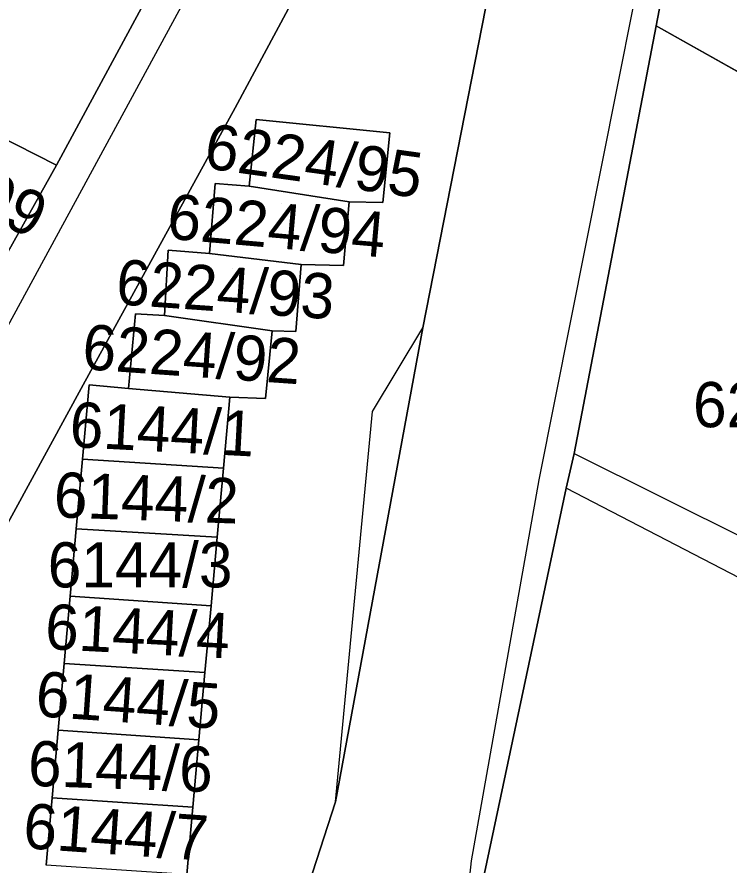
# Model space of a CAD drawing. Extents: x -266199 to -261993, y -1239047 to -1235108.
# Drawn here: x -263938.75 to -263907.21, y -1236465.18 to -1236427.65 of the extents above; entities that cross this region are included whole.
import ezdxf

# ---------------------------------------------------------------- set-up
doc = ezdxf.new("R2010")
doc.units = 0
for name, color, linetype in [('body_kn', 7, 'Continuous'), ('kladpar_druhypozemkov', 7, 'Continuous'), ('kladpar_hranice', 7, 'Continuous'), ('kladpar_parcelnecisla', 7, 'Continuous'), ('kladpar_plochy', 7, 'Continuous'), ('zappar_hrandruhpozemk', 7, 'Continuous')]:
    doc.layers.add(name, color=color, linetype=linetype)

msp = doc.modelspace()

# ---------------------------------------------------------------- linework, layer by layer
at = {"layer": 'body_kn'}
for p, q in [((-263910.44, -1236428.05), (-263910.44, -1236428.05)), ((-263929.08, -1236431.67), (-263929.08, -1236431.67)), ((-263928.15, -1236432.19), (-263928.15, -1236432.19)), ((-263928.15, -1236432.19), (-263928.15, -1236432.19)), ((-263922.23, -1236432.78), (-263922.23, -1236432.78)), ((-263937, -1236434.21), (-263937, -1236434.21)), ((-263929.97, -1236435.03), (-263929.97, -1236435.03)), ((-263929.97, -1236435.03), (-263929.97, -1236435.03)), ((-263928.46, -1236435.15), (-263928.46, -1236435.15)), ((-263924.03, -1236435.83), (-263924.03, -1236435.83)), ((-263922.55, -1236435.87), (-263922.55, -1236435.87)), ((-263932.05, -1236437.98), (-263932.05, -1236437.98)), ((-263930.22, -1236438.12), (-263930.22, -1236438.12)), ((-263926.16, -1236438.61), (-263926.16, -1236438.61)), ((-263926.16, -1236438.61), (-263926.16, -1236438.61)), ((-263924.29, -1236438.66), (-263924.29, -1236438.66)), ((-263933.5, -1236440.79), (-263933.5, -1236440.79)), ((-263932.21, -1236440.86), (-263932.21, -1236440.86)), ((-263927.45, -1236441.54), (-263927.45, -1236441.54)), ((-263927.45, -1236441.54), (-263927.45, -1236441.54)), ((-263926.4, -1236441.58), (-263926.4, -1236441.58)), ((-263920.78, -1236441.41), (-263920.78, -1236441.41)), ((-263935.81, -1236443.94), (-263935.81, -1236443.94)), ((-263935.55, -1236443.94), (-263935.55, -1236443.94)), ((-263933.81, -1236444.09), (-263933.81, -1236444.09)), ((-263929.32, -1236444.48), (-263929.32, -1236444.48)), ((-263929.32, -1236444.48), (-263929.32, -1236444.48)), ((-263927.74, -1236444.54), (-263927.74, -1236444.54)), ((-263923.01, -1236445.11), (-263923.01, -1236445.11)), ((-263935.85, -1236447.23), (-263935.85, -1236447.23)), ((-263914.07, -1236446.98), (-263914.07, -1236446.98)), ((-263914.07, -1236446.98), (-263914.07, -1236446.98)), ((-263929.6, -1236447.62), (-263929.6, -1236447.62)), ((-263929.6, -1236447.62), (-263929.6, -1236447.62)), ((-263915.64, -1236448.14), (-263915.64, -1236448.14)), ((-263914.43, -1236448.51), (-263914.43, -1236448.51)), ((-263936.12, -1236450.3), (-263936.12, -1236450.3)), ((-263929.88, -1236450.68), (-263929.88, -1236450.68)), ((-263929.88, -1236450.68), (-263929.88, -1236450.68)), ((-263936.39, -1236453.28), (-263936.39, -1236453.28)), ((-263930.15, -1236453.71), (-263930.15, -1236453.71)), ((-263930.15, -1236453.71), (-263930.15, -1236453.71)), ((-263936.66, -1236456.26), (-263936.66, -1236456.26)), ((-263930.42, -1236456.67), (-263930.42, -1236456.67)), ((-263930.42, -1236456.67), (-263930.42, -1236456.67)), ((-263936.92, -1236459.22), (-263936.92, -1236459.22)), ((-263930.69, -1236459.64), (-263930.69, -1236459.64)), ((-263930.69, -1236459.64), (-263930.69, -1236459.64)), ((-263937.19, -1236462.21), (-263937.19, -1236462.21)), ((-263930.96, -1236462.62), (-263930.96, -1236462.62)), ((-263930.96, -1236462.62), (-263930.96, -1236462.62)), ((-263924.64, -1236462.38), (-263924.64, -1236462.38)), ((-263924.64, -1236462.38), (-263924.64, -1236462.38)), ((-263918.63, -1236465), (-263918.63, -1236465))]:
    msp.add_line(p, q, dxfattribs=at)
at = {"layer": 'kladpar_druhypozemkov'}
for p, q in [((-263925.1, -1236433.37), (-263925.1, -1236433.37)), ((-263927.04, -1236435.93), (-263927.04, -1236435.93)), ((-263929.2, -1236438.77), (-263929.2, -1236438.77)), ((-263930.42, -1236441.78), (-263930.42, -1236441.78)), ((-263932.35, -1236444.95), (-263932.35, -1236444.95)), ((-263933.07, -1236448.07), (-263933.07, -1236448.07)), ((-263933.34, -1236451.01), (-263933.34, -1236451.01)), ((-263933.58, -1236454.21), (-263933.58, -1236454.21)), ((-263933.88, -1236457.1), (-263933.88, -1236457.1)), ((-263934.06, -1236460.11), (-263934.06, -1236460.11)), ((-263934.3, -1236463.12), (-263934.3, -1236463.12))]:
    msp.add_line(p, q, dxfattribs=at)
at = {"layer": 'kladpar_hranice'}
for points in [[(-263816.18, -1236226.75), (-263826.2, -1236245.42), (-263836.21, -1236264.06), (-263836.94, -1236265.42), (-263845.64, -1236281.4), (-263846.39, -1236282.72), (-263858.77, -1236304.48), (-263870.82, -1236325.69), (-263879.41, -1236340.94), (-263880.17, -1236342.36), (-263887.47, -1236357.31), (-263894.57, -1236375.82), (-263895.21, -1236377.24), (-263901.45, -1236392.27), (-263906.58, -1236407.92), (-263907.02, -1236410.22), (-263910.44, -1236428.05), (-263914.07, -1236446.98), (-263914.43, -1236448.51), (-263918.05, -1236465.54)], [(-263958.83, -1236477.38), (-263950.22, -1236461.58), (-263951.61, -1236460.9), (-263948.3, -1236454.84), (-263947.05, -1236452.56), (-263942.51, -1236444.18), (-263939.15, -1236438.06), (-263937, -1236434.21), (-263931.36, -1236423.77), (-263929.74, -1236420.78), (-263928.14, -1236417.84), (-263926.93, -1236415.62), (-263922.25, -1236406.97), (-263920.63, -1236403.98), (-263919.01, -1236400.99), (-263916.75, -1236396.82), (-263903.37, -1236372.8)], [(-263901.45, -1236392.27), (-263879.86, -1236403.75), (-263874.81, -1236406.44), (-263855.08, -1236416.93), (-263863.36, -1236432.88), (-263870.07, -1236445.83), (-263859.36, -1236452.61), (-263861.22, -1236455.71), (-263872.93, -1236449.13), (-263891.83, -1236438.51), (-263910.44, -1236428.05), (-263907.02, -1236410.22), (-263906.58, -1236407.92), (-263901.45, -1236392.27)], [(-263929.87, -1236478.51), (-263924.64, -1236462.38), (-263920.78, -1236441.41), (-263914.92, -1236411.56), (-263914.11, -1236407.62), (-263913.61, -1236405.27), (-263913.94, -1236404.8), (-263914.55, -1236404.87), (-263922.25, -1236418.95), (-263929.08, -1236431.67), (-263935.81, -1236443.94), (-263946.57, -1236463.65), (-263952.6, -1236474.73)], [(-263952.6, -1236474.73), (-263946.57, -1236463.65), (-263935.81, -1236443.94), (-263929.08, -1236431.67), (-263922.25, -1236418.95), (-263914.55, -1236404.87), (-263913.94, -1236404.8), (-263913.61, -1236405.27), (-263914.11, -1236407.62), (-263914.92, -1236411.56), (-263920.78, -1236441.41), (-263924.64, -1236462.38), (-263929.87, -1236478.51)], [(-263931.36, -1236423.77), (-263937, -1236434.21), (-263944.16, -1236430.58), (-263959.05, -1236423.04), (-263959.36, -1236422.88), (-263957.35, -1236421.03), (-263956.08, -1236421.67), (-263950.95, -1236424.32), (-263946.09, -1236415.65), (-263941.09, -1236418.53), (-263937.59, -1236420.29), (-263931.36, -1236423.77)], [(-263918.05, -1236465.54), (-263914.43, -1236448.51), (-263914.07, -1236446.98), (-263910.44, -1236428.05), (-263891.83, -1236438.51), (-263872.93, -1236449.13), (-263861.22, -1236455.71), (-263870.29, -1236471.2)], [(-263944.16, -1236430.58), (-263937, -1236434.21), (-263939.15, -1236438.06), (-263942.56, -1236436.13), (-263946.12, -1236434.21), (-263944.16, -1236430.58)], [(-263931.23, -1236465.61), (-263930.96, -1236462.62), (-263930.69, -1236459.64), (-263930.42, -1236456.67), (-263930.15, -1236453.71), (-263929.88, -1236450.68), (-263929.6, -1236447.62), (-263929.32, -1236444.48), (-263927.74, -1236444.54), (-263927.45, -1236441.54), (-263926.4, -1236441.58), (-263926.16, -1236438.61), (-263924.29, -1236438.66), (-263924.03, -1236435.83), (-263922.55, -1236435.87), (-263922.23, -1236432.78), (-263928.15, -1236432.19), (-263928.46, -1236435.15), (-263929.97, -1236435.03), (-263930.22, -1236438.12), (-263932.05, -1236437.98), (-263932.21, -1236440.86), (-263933.5, -1236440.79), (-263933.81, -1236444.09), (-263935.55, -1236443.94), (-263935.85, -1236447.23), (-263936.12, -1236450.3), (-263936.39, -1236453.28), (-263936.66, -1236456.26), (-263936.92, -1236459.22), (-263937.19, -1236462.21), (-263937.46, -1236465.19)], [(-263928.15, -1236432.19), (-263922.23, -1236432.78), (-263922.55, -1236435.87), (-263924.03, -1236435.83), (-263928.46, -1236435.15), (-263928.15, -1236432.19)], [(-263929.97, -1236435.03), (-263928.46, -1236435.15), (-263924.03, -1236435.83), (-263924.29, -1236438.66), (-263926.16, -1236438.61), (-263930.22, -1236438.12), (-263929.97, -1236435.03)], [(-263926.16, -1236438.61), (-263926.4, -1236441.58), (-263927.45, -1236441.54), (-263932.21, -1236440.86), (-263932.05, -1236437.98), (-263930.22, -1236438.12), (-263926.16, -1236438.61)], [(-263927.45, -1236441.54), (-263927.74, -1236444.54), (-263929.32, -1236444.48), (-263933.81, -1236444.09), (-263933.5, -1236440.79), (-263932.21, -1236440.86), (-263927.45, -1236441.54)], [(-263929.32, -1236444.48), (-263929.6, -1236447.62), (-263935.85, -1236447.23), (-263935.55, -1236443.94), (-263933.81, -1236444.09), (-263929.32, -1236444.48)], [(-263929.6, -1236447.62), (-263929.88, -1236450.68), (-263936.12, -1236450.3), (-263935.85, -1236447.23), (-263929.6, -1236447.62)], [(-263929.88, -1236450.68), (-263930.15, -1236453.71), (-263936.39, -1236453.28), (-263936.12, -1236450.3), (-263929.88, -1236450.68)], [(-263930.15, -1236453.71), (-263930.42, -1236456.67), (-263936.66, -1236456.26), (-263936.39, -1236453.28), (-263930.15, -1236453.71)], [(-263930.42, -1236456.67), (-263930.69, -1236459.64), (-263936.92, -1236459.22), (-263936.66, -1236456.26), (-263930.42, -1236456.67)], [(-263930.69, -1236459.64), (-263930.96, -1236462.62), (-263937.19, -1236462.21), (-263936.92, -1236459.22), (-263930.69, -1236459.64)], [(-263930.96, -1236462.62), (-263931.23, -1236465.61), (-263937.46, -1236465.19), (-263937.19, -1236462.21), (-263930.96, -1236462.62)]]:
    msp.add_lwpolyline(points, dxfattribs=at)
at = {"layer": 'kladpar_plochy'}
for p, q in [((-263910.44, -1236428.05), (-263907.02, -1236410.22)), ((-263891.83, -1236438.51), (-263910.44, -1236428.05))]:
    msp.add_line(p, q, dxfattribs=at)
for points in [[(-263816.18, -1236226.75), (-263826.2, -1236245.42), (-263836.21, -1236264.06), (-263836.94, -1236265.42), (-263845.64, -1236281.4), (-263846.39, -1236282.72), (-263858.77, -1236304.48), (-263870.82, -1236325.69), (-263879.41, -1236340.94), (-263880.17, -1236342.36), (-263887.47, -1236357.31), (-263894.57, -1236375.82), (-263895.21, -1236377.24), (-263901.45, -1236392.27), (-263906.58, -1236407.92), (-263907.02, -1236410.22), (-263910.44, -1236428.05), (-263914.07, -1236446.98), (-263914.43, -1236448.51), (-263918.05, -1236465.54)], [(-263958.83, -1236477.38), (-263950.22, -1236461.58), (-263951.61, -1236460.9), (-263948.3, -1236454.84), (-263947.05, -1236452.56), (-263942.51, -1236444.18), (-263939.15, -1236438.06), (-263937, -1236434.21), (-263931.36, -1236423.77), (-263929.74, -1236420.78), (-263928.14, -1236417.84), (-263926.93, -1236415.62), (-263922.25, -1236406.97), (-263920.63, -1236403.98), (-263919.01, -1236400.99), (-263916.75, -1236396.82), (-263903.37, -1236372.8)], [(-263929.87, -1236478.51), (-263924.64, -1236462.38), (-263920.78, -1236441.41), (-263914.92, -1236411.56), (-263914.11, -1236407.62), (-263913.61, -1236405.27), (-263913.94, -1236404.8), (-263914.55, -1236404.87), (-263922.25, -1236418.95), (-263929.08, -1236431.67), (-263935.81, -1236443.94), (-263946.57, -1236463.65), (-263952.6, -1236474.73)], [(-263952.6, -1236474.73), (-263946.57, -1236463.65), (-263935.81, -1236443.94), (-263929.08, -1236431.67), (-263922.25, -1236418.95), (-263914.55, -1236404.87), (-263913.94, -1236404.8), (-263913.61, -1236405.27), (-263914.11, -1236407.62), (-263914.92, -1236411.56), (-263920.78, -1236441.41), (-263924.64, -1236462.38), (-263929.87, -1236478.51)], [(-263918.05, -1236465.54), (-263914.43, -1236448.51), (-263914.07, -1236446.98), (-263910.44, -1236428.05), (-263891.83, -1236438.51), (-263872.93, -1236449.13), (-263861.22, -1236455.71), (-263870.29, -1236471.2)], [(-263931.23, -1236465.61), (-263930.96, -1236462.62), (-263930.69, -1236459.64), (-263930.42, -1236456.67), (-263930.15, -1236453.71), (-263929.88, -1236450.68), (-263929.6, -1236447.62), (-263929.32, -1236444.48), (-263927.74, -1236444.54), (-263927.45, -1236441.54), (-263926.4, -1236441.58), (-263926.16, -1236438.61), (-263924.29, -1236438.66), (-263924.03, -1236435.83), (-263922.55, -1236435.87), (-263922.23, -1236432.78), (-263928.15, -1236432.19), (-263928.46, -1236435.15), (-263929.97, -1236435.03), (-263930.22, -1236438.12), (-263932.05, -1236437.98), (-263932.21, -1236440.86), (-263933.5, -1236440.79), (-263933.81, -1236444.09), (-263935.55, -1236443.94), (-263935.85, -1236447.23), (-263936.12, -1236450.3), (-263936.39, -1236453.28), (-263936.66, -1236456.26), (-263936.92, -1236459.22), (-263937.19, -1236462.21), (-263937.46, -1236465.19)]]:
    msp.add_lwpolyline(points, dxfattribs=at)
for points in [[(-263931.36, -1236423.77), (-263937, -1236434.21), (-263944.16, -1236430.58), (-263959.05, -1236423.04), (-263959.36, -1236422.88), (-263957.35, -1236421.03), (-263956.08, -1236421.67), (-263950.95, -1236424.32), (-263946.09, -1236415.65), (-263941.09, -1236418.53), (-263937.59, -1236420.29)], [(-263944.16, -1236430.58), (-263937, -1236434.21), (-263939.15, -1236438.06), (-263942.56, -1236436.13), (-263946.12, -1236434.21)], [(-263928.15, -1236432.19), (-263922.23, -1236432.78), (-263922.55, -1236435.87), (-263924.03, -1236435.83), (-263928.46, -1236435.15)], [(-263929.97, -1236435.03), (-263928.46, -1236435.15), (-263924.03, -1236435.83), (-263924.29, -1236438.66), (-263926.16, -1236438.61), (-263930.22, -1236438.12)], [(-263926.16, -1236438.61), (-263926.4, -1236441.58), (-263927.45, -1236441.54), (-263932.21, -1236440.86), (-263932.05, -1236437.98), (-263930.22, -1236438.12)], [(-263927.45, -1236441.54), (-263927.74, -1236444.54), (-263929.32, -1236444.48), (-263933.81, -1236444.09), (-263933.5, -1236440.79), (-263932.21, -1236440.86)], [(-263929.32, -1236444.48), (-263929.6, -1236447.62), (-263935.85, -1236447.23), (-263935.55, -1236443.94), (-263933.81, -1236444.09)], [(-263929.6, -1236447.62), (-263929.88, -1236450.68), (-263936.12, -1236450.3), (-263935.85, -1236447.23)], [(-263929.88, -1236450.68), (-263930.15, -1236453.71), (-263936.39, -1236453.28), (-263936.12, -1236450.3)], [(-263930.15, -1236453.71), (-263930.42, -1236456.67), (-263936.66, -1236456.26), (-263936.39, -1236453.28)], [(-263930.42, -1236456.67), (-263930.69, -1236459.64), (-263936.92, -1236459.22), (-263936.66, -1236456.26)], [(-263930.69, -1236459.64), (-263930.96, -1236462.62), (-263937.19, -1236462.21), (-263936.92, -1236459.22)], [(-263930.96, -1236462.62), (-263931.23, -1236465.61), (-263937.46, -1236465.19), (-263937.19, -1236462.21)]]:
    msp.add_lwpolyline(points, close=True, dxfattribs=at)
at = {"layer": 'zappar_hrandruhpozemk'}
for p, q in [((-263914.07, -1236446.98), (-263899.92, -1236454.01)), ((-263899.72, -1236456.13), (-263914.43, -1236448.51))]:
    msp.add_line(p, q, dxfattribs=at)
for points in [[(-263901.97, -1236373.46), (-263925.67, -1236416.5), (-263945.65, -1236453.26)], [(-263907.98, -1236409.68), (-263915.64, -1236448.14), (-263918.63, -1236465), (-263919.85, -1236476.32)], [(-263924.64, -1236462.38), (-263923.01, -1236445.11), (-263920.78, -1236441.41)]]:
    msp.add_lwpolyline(points, dxfattribs=at)

# ---------------------------------------------------------------- texts
at = {"layer": 'kladpar_parcelnecisla'}
for s, rotation, p in [('6224/399', 334, (-263948.103, -1236432.611)), ('6224/95', 352, (-263930.521, -1236434.331)), ('6224/94', 355, (-263932.149, -1236437.458)), ('6224/93', 356, (-263934.402, -1236440.363)), ('6224/92', 356, (-263935.896, -1236443.235)), ('6144/1', 357, (-263936.448, -1236446.678)), ('6144/2', 358, (-263937.139, -1236449.791)), ('6144/4', 357, (-263937.537, -1236455.616)), ('6144/5', 356, (-263937.964, -1236458.594)), ('6144/6', 358, (-263938.283, -1236461.674)), ('6144/7', 356, (-263938.512, -1236464.431))]:
    msp.add_text(s, height=2, rotation=rotation, dxfattribs=at).set_placement(p)
for s, p in [('6224/173', (-263908.811, -1236445.81)), ('6144/3', (-263937.383, -1236452.9))]:
    msp.add_text(s, height=2, dxfattribs=at).set_placement(p)

doc.saveas('drawing.dxf')
